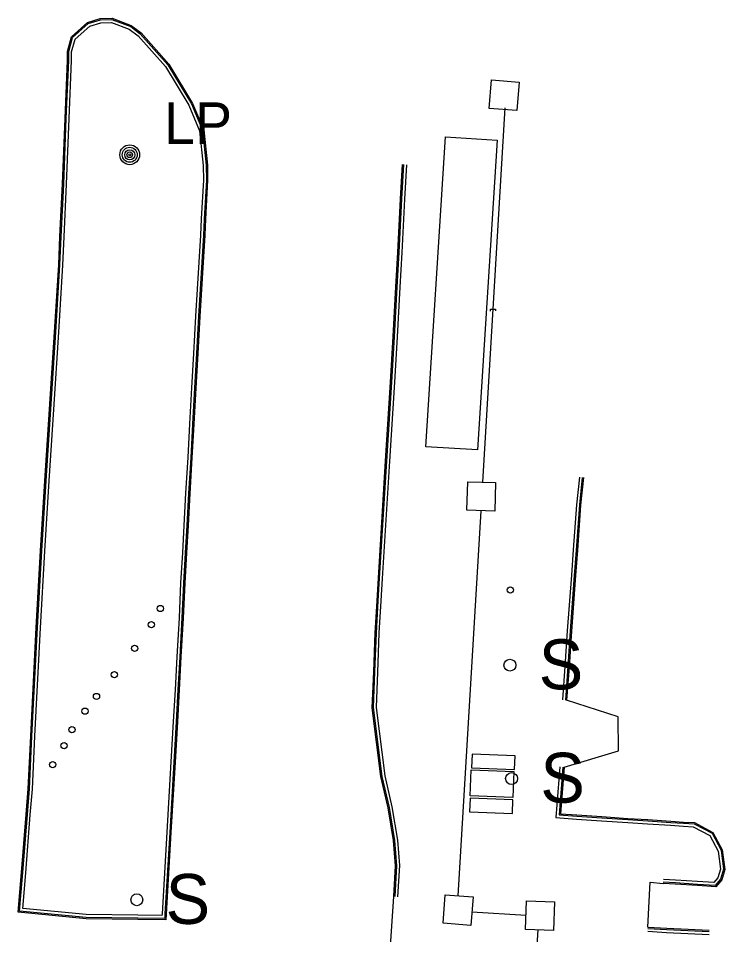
# Model space of a CAD drawing. Extents: x 368532 to 392481, y 10654822 to 10676899.
# Drawn here: x 381975.3 to 382060.2, y 10658459.7 to 10658569.9 of the extents above; entities that cross this region are included whole.
import ezdxf

# ---------------------------------------------------------------- set-up
doc = ezdxf.new("R2010")
doc.units = 0
for name, color, linetype in [('p_dtm slab', 7, 'Continuous'), ('p_road general road feature', 7, 'Continuous'), ('p_structure building', 7, 'Continuous'), ('p_structure fence', 7, 'Continuous'), ('p_structure sign', 7, 'Continuous'), ('p_structure unidentified', 7, 'Continuous'), ('p_structure wall', 7, 'Continuous'), ('p_utility general pole', 7, 'Continuous')]:
    doc.layers.add(name, color=color, linetype=linetype)

msp = doc.modelspace()

# ---------------------------------------------------------------- linework, layer by layer
at = {"layer": 'p_dtm slab'}
for p, q in [((382029.83, 10658481.43), (382029.77, 10658479.78)), ((382034.99, 10658481.24), (382029.83, 10658481.43)), ((382034.93, 10658479.59), (382034.99, 10658481.24)), ((382029.77, 10658479.78), (382034.93, 10658479.59)), ((382029.6, 10658476.42), (382029.71, 10658479.54)), ((382029.71, 10658479.54), (382034.84, 10658479.36)), ((382034.84, 10658479.36), (382034.73, 10658476.24)), ((382034.73, 10658476.24), (382029.6, 10658476.42)), ((382029.58, 10658476.15), (382029.52, 10658474.51)), ((382034.74, 10658475.96), (382029.58, 10658476.15)), ((382034.68, 10658474.32), (382034.74, 10658475.96)), ((382029.52, 10658474.51), (382034.68, 10658474.32))]:
    msp.add_line(p, q, dxfattribs=at)
at = {"layer": 'p_road general road feature'}
for p, q in [((381985.14, 10658569.85), (381986.57, 10658569.88)), ((381986.57, 10658569.88), (381988.87, 10658569.01)), ((381981.68, 10658567.65), (381983.62, 10658569.38)), ((381981.81, 10658567.57), (381983.7, 10658569.25)), ((381982.12, 10658567.37), (381983.87, 10658568.93)), ((381983.62, 10658569.38), (381985.14, 10658569.85)), ((381983.7, 10658569.25), (381985.16, 10658569.7)), ((381983.87, 10658568.93), (381985.22, 10658569.35)), ((381985.16, 10658569.7), (381986.54, 10658569.73)), ((381985.22, 10658569.35), (381986.48, 10658569.38)), ((381986.48, 10658569.38), (381988.63, 10658568.57)), ((381986.54, 10658569.73), (381988.8, 10658568.88)), ((381988.8, 10658568.88), (381989.95, 10658568.02)), ((381988.87, 10658569.01), (381990.05, 10658568.13)), ((381988.63, 10658568.57), (381989.71, 10658567.76)), ((381989.71, 10658567.76), (381992.98, 10658564.08)), ((381989.95, 10658568.02), (381993.26, 10658564.29)), ((381990.05, 10658568.13), (381993.38, 10658564.38)), ((381981.2, 10658565.91), (381981.68, 10658567.65)), ((381981.35, 10658565.89), (381981.81, 10658567.57)), ((381981.7, 10658565.84), (381982.12, 10658567.37)), ((381981.19, 10658564.82), (381981.2, 10658565.91)), ((381981.34, 10658564.82), (381981.35, 10658565.89)), ((381981.69, 10658564.81), (381981.7, 10658565.84)), ((381980.9, 10658557.84), (381981.19, 10658564.82)), ((381981.05, 10658557.83), (381981.34, 10658564.82)), ((381981.4, 10658557.82), (381981.69, 10658564.81)), ((381993.38, 10658564.38), (381996.24, 10658559.66)), ((381992.98, 10658564.08), (381995.79, 10658559.43)), ((381993.26, 10658564.29), (381996.11, 10658559.59)), ((381995.79, 10658559.43), (381997.08, 10658556.36)), ((381996.11, 10658559.59), (381997.42, 10658556.44)), ((381996.24, 10658559.66), (381997.57, 10658556.48)), ((381980.59, 10658549.97), (381980.9, 10658557.84)), ((381980.74, 10658549.96), (381981.05, 10658557.83)), ((381981.09, 10658549.95), (381981.4, 10658557.82)), ((381997.08, 10658556.36), (381997.51, 10658552.2)), ((381997.42, 10658556.44), (381997.86, 10658552.22)), ((381997.57, 10658556.48), (381998.01, 10658552.23)), ((382021.23, 10658548.19), (382021.48, 10658552.32)), ((382021.38, 10658548.18), (382021.63, 10658552.31)), ((382021.73, 10658548.16), (382021.98, 10658552.29)), ((381997.51, 10658552.2), (381997.54, 10658550.42)), ((381997.86, 10658552.22), (381997.89, 10658550.41)), ((381998.01, 10658552.23), (381998.04, 10658550.41)), ((381997.54, 10658550.42), (381997.27, 10658545.76)), ((381997.89, 10658550.41), (381997.62, 10658545.74)), ((381998.04, 10658550.41), (381997.77, 10658545.73)), ((381980.29, 10658543.64), (381980.59, 10658549.97)), ((381980.44, 10658543.63), (381980.74, 10658549.96)), ((381980.79, 10658543.62), (381981.09, 10658549.95)), ((382020.91, 10658541.75), (382021.23, 10658548.19)), ((382021.06, 10658541.74), (382021.38, 10658548.18)), ((382021.41, 10658541.72), (382021.73, 10658548.16)), ((381997.27, 10658545.76), (381997.19, 10658543.83)), ((381997.62, 10658545.74), (381997.54, 10658543.81)), ((381997.77, 10658545.73), (381997.69, 10658543.8)), ((381980.14, 10658540.25), (381980.29, 10658543.64)), ((381980.29, 10658540.24), (381980.44, 10658543.63)), ((381980.64, 10658540.22), (381980.79, 10658543.62)), ((381997.19, 10658543.83), (381996.6, 10658534.09)), ((381997.54, 10658543.81), (381996.95, 10658534.07)), ((381997.69, 10658543.8), (381997.1, 10658534.06)), ((382020.67, 10658537.59), (382020.91, 10658541.75)), ((382020.82, 10658537.58), (382021.06, 10658541.74)), ((382021.17, 10658537.56), (382021.41, 10658541.72)), ((381979.65, 10658532.17), (381980.14, 10658540.25)), ((381979.8, 10658532.16), (381980.29, 10658540.24)), ((381980.15, 10658532.14), (381980.64, 10658540.22)), ((382020.35, 10658531.62), (382020.67, 10658537.59)), ((382020.5, 10658531.61), (382020.82, 10658537.58)), ((382020.85, 10658531.59), (382021.17, 10658537.56)), ((381996.6, 10658534.09), (381996.35, 10658529.61)), ((381996.95, 10658534.07), (381996.7, 10658529.59)), ((381997.1, 10658534.06), (381996.85, 10658529.58)), ((381979.04, 10658522.9), (381979.65, 10658532.17)), ((381979.19, 10658522.89), (381979.8, 10658532.16)), ((381979.54, 10658522.87), (381980.15, 10658532.14)), ((382020.03, 10658526.16), (382020.35, 10658531.62)), ((382020.18, 10658526.15), (382020.5, 10658531.61)), ((382020.53, 10658526.13), (382020.85, 10658531.59)), ((381996.35, 10658529.61), (381996.12, 10658525.47)), ((381996.7, 10658529.59), (381996.47, 10658525.45)), ((381996.85, 10658529.58), (381996.62, 10658525.44)), ((382019.43, 10658516.68), (382020.03, 10658526.16)), ((382019.58, 10658516.67), (382020.18, 10658526.15)), ((382019.93, 10658516.65), (382020.53, 10658526.13)), ((381996.12, 10658525.47), (381995.88, 10658521.12)), ((381996.47, 10658525.45), (381996.23, 10658521.1)), ((381996.62, 10658525.44), (381996.38, 10658521.09)), ((381978.48, 10658514.3), (381979.04, 10658522.9)), ((381978.63, 10658514.29), (381979.19, 10658522.89)), ((381978.98, 10658514.27), (381979.54, 10658522.87)), ((381995.88, 10658521.12), (381995.66, 10658517.09)), ((381996.23, 10658521.1), (381996.01, 10658517.07)), ((381996.38, 10658521.09), (381996.16, 10658517.06)), ((381995.66, 10658517.09), (381995.4, 10658512.8)), ((381996.01, 10658517.07), (381995.75, 10658512.78)), ((381996.16, 10658517.06), (381995.9, 10658512.77)), ((382018.56, 10658502.59), (382019.43, 10658516.68)), ((382018.71, 10658502.58), (382019.58, 10658516.67)), ((382019.06, 10658502.56), (382019.93, 10658516.65)), ((381977.97, 10658505.88), (381978.48, 10658514.3)), ((381978.12, 10658505.87), (381978.63, 10658514.29)), ((381978.47, 10658505.85), (381978.98, 10658514.27)), ((382042.72, 10658514.72), (382042.37, 10658511.42)), ((382043.07, 10658514.69), (382042.72, 10658511.39)), ((382043.22, 10658514.67), (382042.87, 10658511.38)), ((381995.4, 10658512.8), (381995.2, 10658508.93)), ((381995.75, 10658512.78), (381995.55, 10658508.91)), ((381995.9, 10658512.77), (381995.7, 10658508.9)), ((382042.37, 10658511.42), (382041.99, 10658505.99)), ((382042.72, 10658511.39), (382042.34, 10658505.96)), ((382042.87, 10658511.38), (382042.49, 10658505.95)), ((381995.2, 10658508.93), (381995.01, 10658505.65)), ((381995.55, 10658508.91), (381995.36, 10658505.63)), ((381995.7, 10658508.9), (381995.51, 10658505.62)), ((382041.99, 10658505.99), (382041.76, 10658502.94)), ((381977.45, 10658496.66), (381977.97, 10658505.88)), ((381977.6, 10658496.65), (381978.12, 10658505.87)), ((381977.95, 10658496.63), (381978.47, 10658505.85)), ((381995.01, 10658505.65), (381994.8, 10658502.01)), ((381995.36, 10658505.63), (381995.15, 10658501.99)), ((381995.51, 10658505.62), (381995.3, 10658501.98)), ((382042.34, 10658505.96), (382042.11, 10658502.91)), ((382042.49, 10658505.95), (382042.26, 10658502.9)), ((382041.76, 10658502.94), (382041.27, 10658496.26)), ((382042.11, 10658502.91), (382041.62, 10658496.24)), ((382042.26, 10658502.9), (382041.77, 10658496.23)), ((381994.8, 10658502.01), (381994.6, 10658497.83)), ((381995.15, 10658501.99), (381994.95, 10658497.81)), ((381995.3, 10658501.98), (381995.1, 10658497.8)), ((382018.4, 10658499.88), (382018.56, 10658502.59)), ((382018.55, 10658499.87), (382018.71, 10658502.58)), ((382018.9, 10658499.85), (382019.06, 10658502.56)), ((382018.17, 10658496), (382018.4, 10658499.88)), ((382018.32, 10658495.99), (382018.55, 10658499.87)), ((382018.67, 10658495.98), (382018.9, 10658499.85)), ((381994.6, 10658497.83), (381994.33, 10658493.15)), ((381994.95, 10658497.81), (381994.68, 10658493.13)), ((381995.1, 10658497.8), (381994.83, 10658493.12)), ((381976.78, 10658483.61), (381977.45, 10658496.66)), ((381976.93, 10658483.6), (381977.6, 10658496.65)), ((381977.28, 10658483.59), (381977.95, 10658496.63)), ((382041.27, 10658496.26), (382040.99, 10658491.98)), ((382041.62, 10658496.24), (382041.34, 10658491.96)), ((382041.77, 10658496.23), (382041.49, 10658491.95)), ((382018, 10658491.32), (382018.17, 10658496)), ((382018.15, 10658491.31), (382018.32, 10658495.99)), ((382018.5, 10658491.3), (382018.67, 10658495.98)), ((381994.33, 10658493.15), (381994.12, 10658489.18)), ((381994.68, 10658493.13), (381994.47, 10658489.16)), ((381994.83, 10658493.12), (381994.62, 10658489.15)), ((382040.99, 10658491.98), (382040.69, 10658487.95)), ((382041.34, 10658491.96), (382041.04, 10658487.93)), ((382041.49, 10658491.95), (382041.19, 10658487.92)), ((382017.83, 10658487.02), (382018, 10658491.32)), ((382017.98, 10658487.03), (382018.15, 10658491.31)), ((382018.33, 10658487.04), (382018.5, 10658491.3)), ((381994.12, 10658489.18), (381993.91, 10658485.35)), ((381994.47, 10658489.16), (381994.26, 10658485.33)), ((381994.62, 10658489.15), (381994.41, 10658485.32)), ((382047.39, 10658485.92), (382041.19, 10658487.92)), ((382018.87, 10658478.73), (382017.83, 10658487.02)), ((382019.02, 10658478.76), (382017.98, 10658487.03)), ((382019.36, 10658478.82), (382018.33, 10658487.04)), ((381993.91, 10658485.35), (381993.62, 10658480.51)), ((381994.26, 10658485.33), (381993.97, 10658480.49)), ((381994.41, 10658485.32), (381994.12, 10658480.48)), ((382047.43, 10658481.84), (382047.39, 10658485.92)), ((381976.49, 10658477.27), (381976.78, 10658483.61)), ((381976.64, 10658477.26), (381976.93, 10658483.6)), ((381976.99, 10658477.24), (381977.28, 10658483.59)), ((382040.88, 10658479.88), (382047.43, 10658481.84)), ((381993.62, 10658480.51), (381993.13, 10658472.04)), ((381993.97, 10658480.49), (381993.48, 10658472.02)), ((381994.12, 10658480.48), (381993.63, 10658472.01)), ((382040.38, 10658479.91), (382039.9, 10658473.82)), ((382040.73, 10658479.89), (382040.28, 10658474.14)), ((382040.88, 10658479.88), (382040.44, 10658474.28)), ((382019.73, 10658474.99), (382018.87, 10658478.73)), ((382019.88, 10658475.02), (382019.02, 10658478.76)), ((382020.22, 10658475.09), (382019.36, 10658478.82)), ((381976.23, 10658474.18), (381976.49, 10658477.27)), ((381976.38, 10658474.17), (381976.64, 10658477.26)), ((381976.73, 10658474.14), (381976.99, 10658477.24)), ((381975.68, 10658467.21), (381976.23, 10658474.18)), ((381975.83, 10658467.2), (381976.38, 10658474.17)), ((381976.18, 10658467.17), (381976.73, 10658474.14)), ((382020.39, 10658471.05), (382019.73, 10658474.99)), ((382020.54, 10658471.07), (382019.88, 10658475.02)), ((382020.89, 10658471.11), (382020.22, 10658475.09)), ((382040.28, 10658474.14), (382042.41, 10658473.99)), ((382040.44, 10658474.28), (382042.42, 10658474.14)), ((382042.42, 10658474.14), (382045.41, 10658473.94)), ((382039.9, 10658473.82), (382042.39, 10658473.64)), ((382042.39, 10658473.64), (382045.38, 10658473.44)), ((382042.41, 10658473.99), (382045.4, 10658473.79)), ((382045.38, 10658473.44), (382048.53, 10658473.22)), ((382045.4, 10658473.79), (382048.55, 10658473.57)), ((382045.41, 10658473.94), (382048.56, 10658473.72)), ((382048.53, 10658473.22), (382050.91, 10658473.07)), ((382048.55, 10658473.57), (382050.93, 10658473.42)), ((382048.56, 10658473.72), (382050.94, 10658473.57)), ((382050.91, 10658473.07), (382053.68, 10658472.88)), ((382050.93, 10658473.42), (382053.7, 10658473.23)), ((382050.94, 10658473.57), (382053.71, 10658473.38)), ((382053.7, 10658473.23), (382055.24, 10658473.13)), ((382053.71, 10658473.38), (382055.25, 10658473.28)), ((382055.24, 10658473.13), (382056.5, 10658473.05)), ((382055.25, 10658473.28), (382056.54, 10658473.2)), ((382056.5, 10658473.05), (382058.66, 10658471.92)), ((382056.54, 10658473.2), (382058.77, 10658472.03)), ((381993.13, 10658472.04), (381992.56, 10658462.25)), ((381993.48, 10658472.02), (381992.91, 10658462.23)), ((381993.63, 10658472.01), (381993.06, 10658462.22)), ((382053.68, 10658472.88), (382055.22, 10658472.78)), ((382055.22, 10658472.78), (382056.4, 10658472.71)), ((382056.4, 10658472.71), (382058.4, 10658471.66)), ((382058.66, 10658471.92), (382059.74, 10658469.88)), ((382058.77, 10658472.03), (382059.89, 10658469.93)), ((382020.63, 10658468.03), (382020.39, 10658471.05)), ((382020.78, 10658468.03), (382020.54, 10658471.07)), ((382021.13, 10658468.04), (382020.89, 10658471.11)), ((382058.4, 10658471.66), (382059.41, 10658469.78)), ((382059.41, 10658469.78), (382059.67, 10658467.63)), ((382059.74, 10658469.88), (382060.03, 10658467.6)), ((382059.89, 10658469.93), (382060.18, 10658467.59)), ((382020.41, 10658464.33), (382020.63, 10658468.03)), ((382020.56, 10658464.32), (382020.78, 10658468.03)), ((382020.91, 10658464.3), (382021.13, 10658468.04)), ((382059.67, 10658467.63), (382059.37, 10658466.57)), ((382060.03, 10658467.6), (382059.68, 10658466.4)), ((382060.18, 10658467.59), (382059.82, 10658466.33)), ((381975.29, 10658462.45), (381975.68, 10658467.21)), ((381975.45, 10658462.58), (381975.83, 10658467.2)), ((381975.83, 10658462.9), (381976.18, 10658467.17)), ((382054.28, 10658466.3), (382052.82, 10658466.38)), ((382059.37, 10658466.57), (382058.88, 10658466)), ((382059.68, 10658466.4), (382059.03, 10658465.64)), ((382059.82, 10658466.33), (382059.1, 10658465.49)), ((382050.96, 10658460.63), (382051.24, 10658466.06)), ((382051.24, 10658466.06), (382052.79, 10658465.88)), ((382054.25, 10658465.8), (382052.79, 10658465.88)), ((382054.26, 10658465.95), (382052.8, 10658466.03)), ((382056.9, 10658465.63), (382054.25, 10658465.8)), ((382056.91, 10658465.78), (382054.26, 10658465.95)), ((382056.93, 10658466.13), (382054.28, 10658466.3)), ((382059.1, 10658465.49), (382056.9, 10658465.63)), ((382059.03, 10658465.64), (382056.91, 10658465.78)), ((382058.88, 10658466), (382056.93, 10658466.13)), ((382019.19, 10658445.76), (382020.41, 10658464.33)), ((381983.43, 10658461.65), (381975.29, 10658462.45)), ((381983.44, 10658461.8), (381975.45, 10658462.58)), ((381983.46, 10658462.15), (381975.83, 10658462.9)), ((381989.65, 10658462.08), (381983.46, 10658462.15)), ((381992.55, 10658462.04), (381989.65, 10658462.08)), ((381992.56, 10658462.25), (381992.55, 10658462.04)), ((381992.91, 10658462.23), (381992.88, 10658461.68)), ((381993.06, 10658462.22), (381993.02, 10658461.53)), ((381989.64, 10658461.58), (381983.43, 10658461.65)), ((381989.64, 10658461.73), (381983.44, 10658461.8)), ((381992.88, 10658461.68), (381989.64, 10658461.73)), ((381993.02, 10658461.53), (381989.64, 10658461.58)), ((382050.93, 10658460.14), (382053.19, 10658460.01)), ((382050.95, 10658460.49), (382053.21, 10658460.36)), ((382050.96, 10658460.63), (382053.22, 10658460.51)), ((382053.19, 10658460.01), (382055.76, 10658459.88)), ((382053.21, 10658460.36), (382055.77, 10658460.23)), ((382053.22, 10658460.51), (382055.78, 10658460.38)), ((382055.76, 10658459.88), (382058.31, 10658459.77)), ((382055.77, 10658460.23), (382058.32, 10658460.12)), ((382055.78, 10658460.38), (382058.33, 10658460.27))]:
    msp.add_line(p, q, dxfattribs=at)
at = {"layer": 'p_structure building'}
msp.add_lwpolyline([(382024.28, 10658518.39), (382026.62, 10658555.62), (382032.82, 10658555.23), (382030.48, 10658518)], close=True, dxfattribs=at)
at = {"layer": 'p_structure fence'}
for p, q in [((382033.75, 10658559.14), (382031.07, 10658514.13)), ((382030.87, 10658510.7), (382028.11, 10658464.42)), ((382029.8, 10658462.49), (382036.32, 10658462.1)), ((382037.72, 10658460.31), (382037.11, 10658451.07))]:
    msp.add_line(p, q, dxfattribs=at)
at = {"layer": 'p_structure sign'}
for centre in [(382034.37, 10658492.13), (382034.57, 10658478.5), (381989.53, 10658463.93)]:
    msp.add_circle(centre, 0.713, dxfattribs=at)
at = {"layer": 'p_structure unidentified'}
for p, q in [((382031.88, 10658559.05), (382032.14, 10658562.48)), ((382032.14, 10658562.48), (382035.48, 10658562.22)), ((382035.48, 10658562.22), (382035.22, 10658558.79)), ((382035.22, 10658558.79), (382031.88, 10658559.05)), ((382029.2, 10658510.75), (382029.31, 10658514.18)), ((382029.31, 10658514.18), (382032.65, 10658514.08)), ((382032.65, 10658514.08), (382032.54, 10658510.64)), ((382032.54, 10658510.64), (382029.2, 10658510.75)), ((382026.34, 10658461.11), (382026.6, 10658464.53)), ((382026.6, 10658464.53), (382029.94, 10658464.27)), ((382029.94, 10658464.27), (382029.68, 10658460.85)), ((382036.26, 10658460.36), (382036.37, 10658463.79)), ((382036.37, 10658463.79), (382039.72, 10658463.68)), ((382039.72, 10658463.68), (382039.61, 10658460.25)), ((382029.68, 10658460.85), (382026.34, 10658461.11)), ((382039.61, 10658460.25), (382036.26, 10658460.36))]:
    msp.add_line(p, q, dxfattribs=at)
for centre in [(382034.42, 10658501.18), (381992.35, 10658498.94), (381991.28, 10658496.99), (381989.26, 10658494.15), (381986.83, 10658490.98), (381984.68, 10658488.37), (381983.29, 10658486.6), (381981.74, 10658484.39), (381980.78, 10658482.45), (381979.42, 10658480.18)]:
    msp.add_circle(centre, 0.375, dxfattribs=at)
at = {"layer": 'p_structure wall'}
for p, q in [((382032.04, 10658534.7), (382032.05, 10658534.93)), ((382032.05, 10658534.93), (382032.63, 10658534.92)), ((382032.63, 10658534.92), (382032.62, 10658534.72))]:
    msp.add_line(p, q, dxfattribs=at)
at = {"layer": 'p_utility general pole'}
for radius in [1.19, 0.901, 0.608, 0.337, 0.12]:
    msp.add_circle((381988.68, 10658553.48), radius, dxfattribs=at)

# ---------------------------------------------------------------- texts
at = {"layer": 'p_structure sign'}
for p in [(382037.83, 10658489.23), (382038.03, 10658475.6), (381992.99, 10658461.03)]:
    msp.add_text('S', height=6, dxfattribs=at).set_placement(p)
at = {"layer": 'p_utility general pole'}
msp.add_text('LP', height=5, dxfattribs=at).set_placement((381992.8, 10658554.78))

doc.saveas('drawing.dxf')
